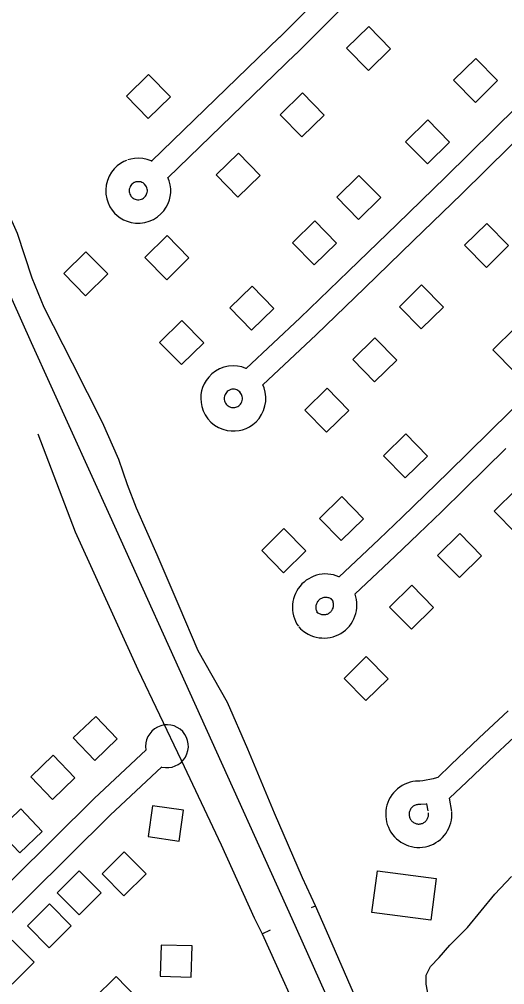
# Model space of a CAD drawing. Extents: x 3568792 to 3606828, y 529143 to 554785.
# Drawn here: x 3582314 to 3582938, y 535909 to 537149 of the extents above; entities that cross this region are included whole.
import ezdxf

# ---------------------------------------------------------------- set-up
doc = ezdxf.new("R2010")
doc.units = 0
for name, color, linetype in [('V-BLDG-OTLN', 7, 'Continuous'), ('V-RAIL-TRAK', 7, 'Continuous'), ('V-ROAD-CNTR', 7, 'Continuous'), ('V-SITE-VEGE', 7, 'Continuous'), ('V-TOPO-SHOR', 7, 'Continuous')]:
    doc.layers.add(name, color=color, linetype=linetype)

msp = doc.modelspace()

# ---------------------------------------------------------------- linework, layer by layer
at = {"layer": 'V-BLDG-OTLN'}
for points in [[(3582763.4, 537139.7), (3582734.8, 537111.7), (3582762.8, 537083.2), (3582791.4, 537111.1)], [(3582900.9, 537098.6), (3582872.3, 537070.6), (3582900.3, 537042.1), (3582928.9, 537070.1)], [(3582480.5, 537078.1), (3582451.9, 537050.1), (3582479.9, 537021.5), (3582508.5, 537049.5)], [(3582678.1, 537054.4), (3582649.5, 537026.4), (3582677.5, 536997.8), (3582706, 537025.8)], [(3582839.2, 537019.6), (3582810.7, 536991.6), (3582838.7, 536963.1), (3582867.2, 536991)], [(3582595.9, 536977), (3582567.3, 536949), (3582595.3, 536920.4), (3582623.9, 536948.4)], [(3582750.7, 536948.5), (3582722.2, 536920.5), (3582750.2, 536891.9), (3582778.7, 536919.9)], [(3582693.9, 536890), (3582665.3, 536862), (3582693.3, 536833.5), (3582721.9, 536861.5)], [(3582915.1, 536886.9), (3582886.5, 536858.9), (3582914.5, 536830.3), (3582943.1, 536858.3)], [(3582504.2, 536871.1), (3582475.7, 536843.1), (3582503.7, 536814.5), (3582532.2, 536842.5)], [(3582399.9, 536850.5), (3582371.4, 536822.5), (3582399.4, 536794), (3582427.9, 536822)], [(3582831.3, 536807.9), (3582802.8, 536779.9), (3582830.8, 536751.3), (3582859.3, 536779.3)], [(3582613.3, 536806.3), (3582584.7, 536778.3), (3582612.7, 536749.7), (3582641.3, 536777.7)], [(3582523.2, 536762), (3582494.6, 536734), (3582522.6, 536705.5), (3582551.2, 536733.5)], [(3582951.4, 536752.6), (3582922.9, 536724.6), (3582950.9, 536696), (3582979.4, 536724)], [(3582771.3, 536739.9), (3582742.7, 536711.9), (3582770.7, 536683.3), (3582799.3, 536711.3)], [(3582709.7, 536675.1), (3582681.1, 536647.1), (3582709.1, 536618.6), (3582737.7, 536646.5)], [(3582810.8, 536616.6), (3582782.2, 536588.6), (3582810.2, 536560.1), (3582838.8, 536588.1)], [(3582728.6, 536536.1), (3582700.1, 536508.1), (3582728, 536479.5), (3582756.6, 536507.5)], [(3582953, 536545.5), (3582924.5, 536517.5), (3582952.4, 536489), (3582981, 536517)], [(3582654.3, 536495), (3582625.8, 536467), (3582653.8, 536438.4), (3582682.3, 536466.4)], [(3582880.3, 536488.6), (3582851.8, 536460.6), (3582879.8, 536432.1), (3582908.3, 536460.1)], [(3582818.7, 536422.3), (3582790.1, 536394.3), (3582818.1, 536365.7), (3582846.7, 536393.7)], [(3582760.2, 536330.6), (3582731.7, 536302.6), (3582759.7, 536274.1), (3582788.2, 536302)], [(3582411.3, 536197.3), (3582440.2, 536225), (3582412.5, 536253.9), (3582383.6, 536226.2)], [(3582356.8, 536147.3), (3582385.7, 536175), (3582358, 536203.9), (3582329.1, 536176.2)], [(3582485.6, 536139.1), (3582479.9, 536099.5), (3582519.5, 536093.7), (3582525.2, 536133.3)], [(3582314.9, 536078.5), (3582343.8, 536106.1), (3582316.1, 536135), (3582287.3, 536107.3)], [(3582449.1, 536080.1), (3582420.7, 536051.9), (3582448.8, 536023.5), (3582477.2, 536051.7)], [(3582391.2, 536055.5), (3582362.8, 536027.4), (3582391, 535999), (3582419.4, 536027.2)], [(3582843.1, 535992.1), (3582767.3, 536002), (3582774.4, 536055.8), (3582850.1, 536045.8)], [(3582353, 536013.4), (3582324.6, 535985.2), (3582352.8, 535956.8), (3582381.1, 535985)], [(3582305.1, 535966.6), (3582276.7, 535938.4), (3582304.9, 535910.1), (3582333.3, 535938.2)], [(3582495.3, 535920.3), (3582535.3, 535919.1), (3582536.4, 535959.1), (3582496.5, 535960.2)], [(3582437.9, 535863.2), (3582466.6, 535891.1), (3582438.7, 535919.8), (3582410, 535891.9)]]:
    msp.add_lwpolyline(points, close=True, dxfattribs=at)
at = {"layer": 'V-RAIL-TRAK'}
msp.add_lwpolyline([(3582148, 537134.5), (3582169.9, 537086.3), (3582191.8, 537038), (3582213.7, 536989.8), (3582235.6, 536941.6), (3582257.6, 536893.4), (3582279.6, 536845.3), (3582329.6, 536733.9), (3582379.9, 536622.7), (3582430.4, 536511.5), (3582664.5, 535994.6), (3582713.9, 535884.5), (3582763.5, 535774.5), (3582813.3, 535664.6), (3582855.5, 535571.6)], dxfattribs=at)
at = {"layer": 'V-ROAD-CNTR'}
for p, q in [((3582648.8, 537125.9), (3582484.3, 536966.8)), ((3582669.7, 537104.4), (3582505.3, 536945.4)), ((3582839.5, 536132.5), (3582837.9, 536141.6)), ((3582870.2, 536131.6), (3582867.1, 536148.7))]:
    msp.add_line(p, q, dxfattribs=at)
for points in [[(3582648.6, 537125.7), (3582730.9, 537208.4), (3582797.3, 537274.5), (3582886.7, 537361.4), (3582977.8, 537452.8), (3582990.9, 537466), (3582995.3, 537469.8), (3582999.8, 537473.2), (3583004.4, 537476.5), (3583009.1, 537479.5), (3583014, 537482.2), (3583019.1, 537484.7), (3583024.2, 537487), (3583029.4, 537489), (3583051, 537496.2)], [(3582669.9, 537104.6), (3582752.1, 537187.2), (3582818.4, 537253.2), (3582907.8, 537340), (3582999, 537431.6), (3583011.4, 537444), (3583014.4, 537446.6), (3583017.6, 537449.1), (3583021, 537451.5), (3583024.5, 537453.7), (3583028.1, 537455.7), (3583031.8, 537457.6), (3583035.6, 537459.2), (3583039.5, 537460.7), (3583063.3, 537468.7)], [(3583047, 537128.8), (3582985.4, 537067.8), (3582923.7, 537007), (3582861.8, 536946.3), (3582799.7, 536885.9), (3582737.5, 536825.6), (3582675.1, 536765.5), (3582606, 536700.5)], [(3583068.1, 537107.5), (3583006.5, 537046.4), (3582944.7, 536985.6), (3582882.8, 536924.9), (3582820.6, 536864.3), (3582758.3, 536804), (3582695.8, 536743.8), (3582627.3, 536679.4)], [(3582484.9, 536966.5), (3582483.9, 536967), (3582478.4, 536969), (3582472.9, 536970.1), (3582467.5, 536970.5), (3582462.3, 536970.2), (3582457.4, 536969.4), (3582453.7, 536968.3)], [(3582452.2, 536967.7), (3582448.6, 536966.2), (3582444.4, 536963.7), (3582440.2, 536960.6), (3582436.3, 536956.9), (3582432.7, 536952.4), (3582429.8, 536947.4), (3582427.5, 536941.9), (3582426, 536936.1), (3582425.4, 536930.1), (3582425.6, 536924.2), (3582426.7, 536918.5), (3582428.5, 536913.1), (3582430.8, 536908.2), (3582433.7, 536903.8), (3582436.8, 536900.1), (3582440.2, 536896.9), (3582444, 536894.1), (3582448.2, 536891.6), (3582453, 536889.5), (3582458.2, 536888), (3582463.8, 536887.2), (3582469.7, 536887.1), (3582475.6, 536887.9), (3582481.3, 536889.5), (3582486.8, 536892), (3582491.8, 536895.1), (3582496.3, 536898.9), (3582500, 536903.1), (3582503.1, 536907.6), (3582505.4, 536912.3), (3582507.1, 536916.9), (3582508.2, 536921.5), (3582508.8, 536926.1), (3582508.8, 536931), (3582508.2, 536936.2), (3582506.9, 536941.5), (3582505.2, 536945.7)], [(3582463.9, 536940.1), (3582462, 536939.3), (3582460.8, 536938.6), (3582459.6, 536937.7), (3582458.5, 536936.6), (3582457.5, 536935.4), (3582456.7, 536934), (3582456.1, 536932.5), (3582455.6, 536930.8), (3582455.5, 536929.2), (3582455.5, 536927.5), (3582455.8, 536925.9), (3582456.3, 536924.4), (3582457, 536923), (3582457.8, 536921.8), (3582458.7, 536920.7), (3582459.6, 536919.8), (3582460.6, 536919.1), (3582461.8, 536918.4), (3582463.2, 536917.8), (3582464.6, 536917.4), (3582466.2, 536917.1), (3582467.8, 536917.1), (3582469.5, 536917.4), (3582471.1, 536917.8), (3582472.6, 536918.5), (3582474, 536919.4), (3582475.3, 536920.4), (3582476.3, 536921.6), (3582477.2, 536922.9), (3582477.9, 536924.2), (3582478.3, 536925.5), (3582478.6, 536926.7), (3582478.8, 536928), (3582478.8, 536929.4), (3582478.6, 536930.8), (3582478.3, 536932.3), (3582477.7, 536933.8), (3582477, 536935), (3582475.1, 536937.3), (3582474.8, 536937.6), (3582473.3, 536938.7), (3582471.8, 536939.5), (3582470.3, 536940), (3582468.7, 536940.3), (3582467.2, 536940.4), (3582465.7, 536940.4), (3582464.4, 536940.1), (3582462.4, 536939.5)], [(3582606, 536700.5), (3582605.4, 536700.7), (3582600.3, 536702.5), (3582594.7, 536703.6), (3582588.9, 536704), (3582583, 536703.5), (3582577.1, 536702.2), (3582571.5, 536700), (3582566.3, 536697.1), (3582561.7, 536693.6), (3582557.7, 536689.6), (3582554.4, 536685.2), (3582551.8, 536680.7), (3582549.9, 536676.2), (3582548.6, 536671.7), (3582547.7, 536667.1), (3582547.4, 536662.1), (3582547.8, 536656.9), (3582548.8, 536651.6), (3582550.6, 536646.2), (3582553.2, 536641), (3582556.5, 536636.1), (3582560.6, 536631.7), (3582565.2, 536627.9), (3582570.3, 536624.8), (3582575.7, 536622.5), (3582581.2, 536621.1), (3582586.6, 536620.4), (3582591.8, 536620.4), (3582596.7, 536620.9), (3582601.2, 536622), (3582605.7, 536623.6), (3582610.1, 536625.8), (3582614.4, 536628.7), (3582618.6, 536632.2), (3582622.3, 536636.4), (3582625.6, 536641.3), (3582628.2, 536646.6), (3582630, 536652.4), (3582631, 536658.3), (3582631.1, 536664.2), (3582630.4, 536670), (3582628.9, 536675.5), (3582627.3, 536679.4)], [(3582598.1, 536670.1), (3582596.3, 536671.6), (3582595.2, 536672.3), (3582593.9, 536673), (3582592.4, 536673.5), (3582590.8, 536673.8), (3582589.2, 536673.9), (3582587.5, 536673.8), (3582585.9, 536673.4), (3582584.3, 536672.8), (3582582.8, 536672), (3582581.5, 536671), (3582580.4, 536669.8), (3582579.5, 536668.6), (3582578.7, 536667.3), (3582578.2, 536666.1), (3582577.8, 536664.8), (3582577.6, 536663.5), (3582577.5, 536662.2), (3582577.6, 536660.7), (3582577.9, 536659.2), (3582578.4, 536657.7), (3582579.1, 536656.2), (3582580.1, 536654.8), (3582581.2, 536653.6), (3582582.5, 536652.5), (3582584, 536651.6), (3582585.5, 536651), (3582587, 536650.6), (3582588.6, 536650.4), (3582590, 536650.4), (3582591.4, 536650.5), (3582592.7, 536650.8), (3582593.9, 536651.3), (3582595.1, 536651.9), (3582596.3, 536652.7), (3582597.5, 536653.7), (3582598.6, 536654.9), (3582599.5, 536656.2), (3582600.2, 536657.8), (3582600.7, 536659.4), (3582601, 536661), (3582601, 536662.7), (3582600.8, 536664.4), (3582600.4, 536665.9), (3582599.9, 536667.3), (3582599.1, 536668.6), (3582598.3, 536669.7), (3582596.8, 536671.3)], [(3582971.7, 536671.4), (3582918.4, 536619.2), (3582865.3, 536566.9), (3582835.9, 536538.2), (3582806.3, 536509.8), (3582776.6, 536481.4), (3582746.8, 536453.2), (3582725.3, 536433.1)], [(3582939.4, 536597.8), (3582886.3, 536545.4), (3582856.7, 536516.7), (3582827.1, 536488.1), (3582797.3, 536459.7), (3582767.3, 536431.4), (3582745.7, 536411.1)], [(3582725.3, 536433.1), (3582725, 536433.2), (3582721.6, 536434.5), (3582718.1, 536435.5), (3582714.5, 536436.2), (3582710.8, 536436.6), (3582707.1, 536436.7), (3582703.5, 536436.5), (3582699.8, 536435.9), (3582696.3, 536435), (3582692.8, 536433.9), (3582689.4, 536432.4), (3582686.2, 536430.7), (3582683.1, 536428.7), (3582680.2, 536426.4), (3582677.5, 536423.9), (3582675.1, 536421.2), (3582672.8, 536418.2), (3582670.9, 536415.1), (3582669.2, 536411.8), (3582667.8, 536408.5), (3582666.7, 536404.9), (3582665.9, 536401.4), (3582665.4, 536397.7), (3582665.2, 536394), (3582665.4, 536390.4), (3582665.8, 536386.7), (3582666.6, 536383.1), (3582667.7, 536379.6), (3582669, 536376.2), (3582670.9, 536372.5), (3582672.9, 536369.7)], [(3582673.5, 536368.9), (3582675.8, 536366.1), (3582679.8, 536362.7), (3582683.3, 536360.9), (3582685.6, 536359.5), (3582688.9, 536357.9), (3582692.3, 536356.6), (3582695.8, 536355.6), (3582699.4, 536354.9), (3582703, 536354.6), (3582706.6, 536354.5), (3582710.3, 536354.7), (3582713.9, 536355.3), (3582717.4, 536356.1), (3582720.8, 536357.3), (3582724.2, 536358.7), (3582727.4, 536360.5), (3582730.4, 536362.4), (3582733.3, 536364.7), (3582735.9, 536367.2), (3582738.4, 536369.9), (3582740.6, 536372.8), (3582742.5, 536375.8), (3582744.2, 536379.1), (3582745.6, 536382.4), (3582746.7, 536385.9), (3582747.5, 536389.5), (3582747.9, 536393.1), (3582748.1, 536396.7), (3582748, 536400.3), (3582747.6, 536403.9), (3582746.8, 536407.5), (3582745.8, 536411), (3582745.7, 536411.1)], [(3582717.3, 536402.8), (3582716, 536403.9), (3582715.1, 536404.6), (3582714.1, 536405.1), (3582713.1, 536405.6), (3582712.1, 536406), (3582711.1, 536406.3), (3582710, 536406.5), (3582708.9, 536406.6), (3582707.8, 536406.7), (3582706.7, 536406.6), (3582705.6, 536406.4), (3582704.5, 536406.2), (3582703.5, 536405.8), (3582702.5, 536405.4), (3582701.5, 536404.9), (3582700.6, 536404.3), (3582699.7, 536403.6), (3582698.9, 536402.8), (3582698.2, 536402), (3582697.5, 536401.2), (3582697, 536400.2), (3582696.4, 536399.2), (3582696, 536398.2), (3582695.7, 536397.2), (3582695.5, 536396.1), (3582695.3, 536395), (3582695.3, 536393.9), (3582695.3, 536392.8), (3582695.4, 536391.7), (3582695.7, 536390.7), (3582696, 536389.6), (3582696.4, 536388.6), (3582696.7, 536388), (3582697.4, 536387)], [(3582696.8, 536387.8), (3582697.2, 536387.3), (3582696.7, 536387.7), (3582698.1, 536387), (3582699.8, 536386), (3582700.7, 536385.5), (3582701.7, 536385.1), (3582702.8, 536384.8), (3582703.8, 536384.6), (3582704.9, 536384.5), (3582705.9, 536384.5), (3582707, 536384.6), (3582708, 536384.7), (3582709.1, 536385), (3582710.1, 536385.3), (3582711.1, 536385.7), (3582712, 536386.3), (3582712.9, 536386.8), (3582713.8, 536387.5), (3582714.5, 536388.2), (3582715.2, 536389), (3582715.9, 536389.9), (3582716.5, 536390.8), (3582716.9, 536391.7), (3582717.4, 536392.7), (3582717.7, 536393.7), (3582717.9, 536394.8), (3582718.1, 536395.8), (3582718.1, 536396.9), (3582718.1, 536397.9), (3582717.9, 536399), (3582717.7, 536400.1), (3582717.4, 536401.1), (3582717, 536402.1), (3582716.5, 536403), (3582716, 536403.9), (3582715, 536405.3)], [(3582942.3, 536260.9), (3582905.4, 536226.3), (3582868.6, 536191.6), (3582851.9, 536175.6)], [(3582962.7, 536238.9), (3582925.9, 536204.5), (3582889.3, 536169.8), (3582867.1, 536148.7)], [(3581580, 535339.9), (3581812.4, 535566.8), (3582052.2, 535800.4), (3582253.1, 535993.2), (3582410.3, 536148.6), (3582477.1, 536210.9)], [(3581601, 535318.5), (3581833.3, 535545.3), (3582073, 535778.8), (3582274, 535971.7), (3582431.1, 536126.9), (3582497.5, 536189)], [(3582851.9, 536175.6), (3582850.4, 536175.1), (3582846.1, 536173.8), (3582841.7, 536172.8), (3582837.3, 536171.8), (3582832.8, 536171.1), (3582829.1, 536170.7), (3582827.2, 536170.8), (3582823.6, 536170.6), (3582820, 536170.1), (3582816.5, 536169.3), (3582813, 536168.2), (3582809.6, 536166.8), (3582806.4, 536165.1), (3582803.3, 536163.1), (3582800.4, 536160.9), (3582797.8, 536158.5), (3582795.3, 536155.8), (3582793, 536153), (3582791, 536149.9), (3582789.3, 536146.7), (3582787.9, 536143.4), (3582786.7, 536139.9), (3582785.9, 536136.4), (3582785.3, 536132.8), (3582785.1, 536129.2), (3582785.2, 536125.5), (3582785.5, 536121.9), (3582786.2, 536118.4), (3582787.2, 536114.9), (3582788.5, 536111.5), (3582790.1, 536108.2), (3582791.9, 536105.1), (3582794, 536102.1), (3582796.4, 536099.3), (3582799, 536096.8), (3582801.8, 536094.4), (3582804.7, 536092.3), (3582807.9, 536090.5), (3582811.2, 536089), (3582814.6, 536087.7), (3582818.1, 536086.7), (3582821.6, 536086.1), (3582825.3, 536085.7), (3582828.9, 536085.7), (3582832.5, 536085.9), (3582836.1, 536086.5), (3582839.6, 536087.4), (3582843.1, 536088.5), (3582846.4, 536090), (3582849.6, 536091.8), (3582852.6, 536093.8), (3582855.5, 536096), (3582858.1, 536098.5), (3582860.6, 536101.2), (3582862.7, 536104.1), (3582864.7, 536107.2), (3582866.3, 536110.4), (3582867.7, 536113.8), (3582868.8, 536117.3), (3582869.6, 536120.8), (3582870, 536124.4), (3582870.2, 536128.1), (3582870.1, 536131.1)], [(3582837.9, 536141.6), (3582836.9, 536141.4), (3582830.4, 536140.6), (3582827.5, 536140.7), (3582826.5, 536140.7), (3582825.4, 536140.5), (3582824.4, 536140.3), (3582823.3, 536140), (3582822.3, 536139.6), (3582821.4, 536139.1), (3582820.5, 536138.5), (3582819.6, 536137.8), (3582818.8, 536137.1), (3582818.1, 536136.3), (3582817.5, 536135.5), (3582816.9, 536134.6), (3582816.4, 536133.7), (3582815.9, 536132.7), (3582815.6, 536131.7), (3582815.3, 536130.6), (3582815.2, 536129.6), (3582815.1, 536128.5), (3582815.1, 536127.4), (3582815.3, 536126.4), (3582815.5, 536125.3), (3582815.7, 536124.3), (3582816.1, 536123.3), (3582816.6, 536122.3), (3582817.1, 536121.4), (3582817.7, 536120.5), (3582818.4, 536119.7), (3582819.2, 536118.9), (3582820, 536118.3), (3582820.9, 536117.6), (3582821.8, 536117.1), (3582822.8, 536116.6), (3582823.8, 536116.3), (3582824.8, 536116), (3582825.9, 536115.8), (3582826.9, 536115.7), (3582828, 536115.7), (3582829.1, 536115.8), (3582830.1, 536115.9), (3582831.2, 536116.2), (3582832.2, 536116.5), (3582833.2, 536117), (3582834.1, 536117.5), (3582835, 536118.1), (3582835.8, 536118.7), (3582836.6, 536119.5), (3582837.3, 536120.3), (3582838, 536121.1), (3582838.5, 536122), (3582839, 536123), (3582839.4, 536124), (3582839.8, 536125), (3582840, 536126), (3582840.1, 536127.1), (3582840.2, 536128.2), (3582840.1, 536129.9)]]:
    msp.add_lwpolyline(points, dxfattribs=at)
msp.add_arc((3582504.1, 536215.6), 27.5, 256.1071, 189.9325, dxfattribs=at)
at = {"layer": 'V-SITE-VEGE'}
msp.add_lwpolyline([(3582943.3, 535861.6), (3582932, 535852.5), (3582920.7, 535845.7), (3582908.2, 535836.7), (3582898, 535832.1), (3582886.7, 535824.2), (3582878.8, 535821.9), (3582875.4, 535821.9), (3582875.4, 535824.2), (3582866.3, 535837.8), (3582858.4, 535848), (3582851.6, 535860.4), (3582848.2, 535870.6), (3582843.7, 535886.5), (3582840.3, 535894.4), (3582836.9, 535910.3), (3582836.9, 535921.6), (3582842.6, 535932.9), (3582853.9, 535944.2), (3582867.5, 535960.1), (3582890.1, 535982.7), (3582925.2, 536025.7), (3582946.7, 536048.4)], dxfattribs=at)
at = {"layer": 'V-TOPO-SHOR'}
for p, q in [((3582689.8, 536008.4), (3582694.7, 536010.5)), ((3582626.3, 535974.9), (3582637.2, 535979.9))]:
    msp.add_line(p, q, dxfattribs=at)
for points in [[(3582748.1, 535889.3), (3582709.2, 535978.5), (3582694.7, 536010.5), (3582678.2, 536046.7), (3582642.1, 536129.6), (3582607.9, 536211.7), (3582581.6, 536271.6), (3582544.3, 536337.9), (3582519.9, 536395.5), (3582491.3, 536461.4), (3582464.9, 536521.4), (3582453.2, 536551), (3582442.2, 536583.7), (3582421, 536631.1), (3582382.5, 536707.2), (3582346.3, 536779), (3582331, 536816.5), (3582311.8, 536873.7), (3582286.7, 536929.7), (3582256, 536992.9), (3582237.2, 537029.2), (3582221.1, 537066.3), (3582210.9, 537091.9), (3582201.7, 537107.6)], [(3582337.9, 536616.7), (3582386.2, 536490.8), (3582466.6, 536314), (3582522.4, 536197.5), (3582573.6, 536088.9), (3582616.1, 535995.2), (3582626.3, 535974.9)], [(3582626.3, 535974.9), (3582687.5, 535839.6), (3582739.4, 535721.2), (3582815.1, 535550.3)]]:
    msp.add_lwpolyline(points, dxfattribs=at)

doc.saveas('drawing.dxf')
